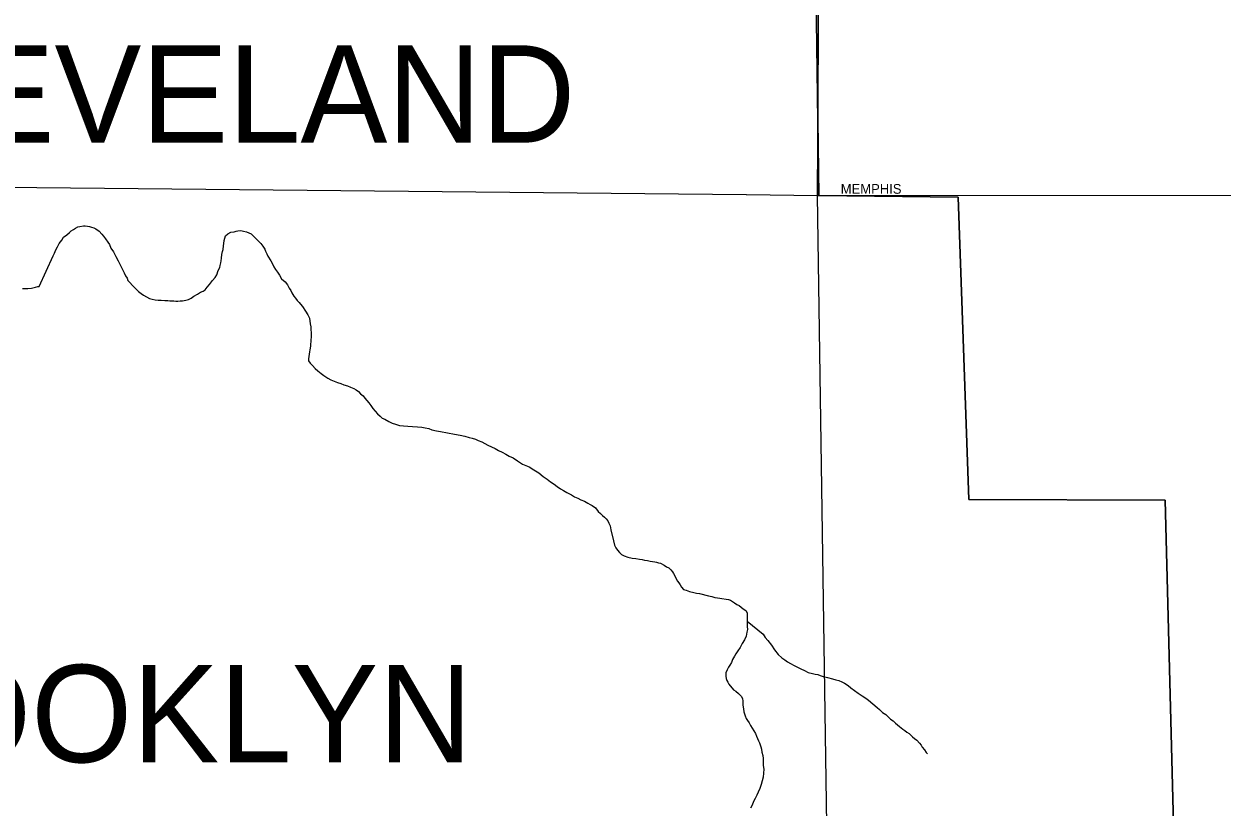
# Model space of a CAD drawing. Extents: x 2010165 to 2382125, y 1060529 to 1407316.
# Drawn here: x 2174190 to 2180344, y 1250908 to 1254931 of the extents above; entities that cross this region are included whole.
import ezdxf

# ---------------------------------------------------------------- set-up
doc = ezdxf.new("R2010")
doc.units = 0
for name, color, linetype in [('GM_X_City_Street', 7, 'Continuous'), ('GM_X_City_Street_Text', 7, 'Continuous'), ('GM_X_Corporation', 7, 'Continuous'), ('GM_X_Corporation_Text', 7, 'Continuous'), ('GM_X_Minor_River', 7, 'Continuous')]:
    doc.layers.add(name, color=color, linetype=linetype)

msp = doc.modelspace()

# ---------------------------------------------------------------- linework, layer by layer
at = {"layer": 'GM_X_City_Street'}
for points in [[(2178594.5, 1247518), (2178594.5, 1247520.8), (2178595.1, 1247753.2), (2178595.2, 1247775), (2178595.5, 1247868.6), (2178598.9, 1249071.8), (2178560.8, 1249340.8), (2178449.2, 1249761.3), (2178346.3, 1250176.2), (2178329.1, 1250269.8), (2178320.5, 1250418.6), (2178317.9, 1250584.6), (2178266.9, 1254049.9), (2178280.7, 1256198.7)], [(2170208.4, 1255824.1), (2170598.9, 1255404.3), (2171520.7, 1254351), (2171603.5, 1254255.7), (2171719.5, 1254199), (2171867.3, 1254150.7), (2172058.9, 1254114.1), (2172273.3, 1254105), (2172692.4, 1254106.8), (2177899.9, 1254055.1), (2177902.2, 1254055.1)], [(2177902.2, 1254055.1), (2178266.9, 1254049.9)], [(2178266.9, 1254049.9), (2178685.8, 1254050), (2178685.8, 1254050)], [(2178685.8, 1254050), (2181565.7, 1254051.2), (2182438.8, 1254051.5)]]:
    msp.add_lwpolyline(points, dxfattribs=at)
at = {"layer": 'GM_X_Corporation'}
for points in [[(2178243.5, 1256230), (2178273.9, 1254049.9), (2178988.6, 1254041.4), (2179044, 1252487.4), (2180053, 1252484.1), (2180162.6, 1248220.7), (2178587.5, 1248189.9), (2178597.5, 1247483), (2178595.2, 1246321), (2172186.9, 1246201), (2169185, 1246165.7), (2168942.5, 1246165), (2168931.9, 1254641.4), (2170320.6, 1256015.7)], [(2189372.4, 1246630.7), (2185237.5, 1246468.1), (2181796.8, 1246380.3), (2180331, 1246346.2), (2178595.2, 1246321), (2178597.5, 1247483), (2178587.5, 1248189.9), (2180162.6, 1248220.7), (2180053, 1252484.1), (2179044, 1252487.4), (2178988.6, 1254041.4), (2178273.9, 1254049.9), (2178243.5, 1256230)]]:
    msp.add_lwpolyline(points, dxfattribs=at)
at = {"layer": 'GM_X_Minor_River'}
for points in [[(2174268.3, 1253581.9), (2174341, 1253740.3), (2174346.8, 1253754.4), (2174354.6, 1253770.5), (2174362.4, 1253786.7), (2174370.2, 1253802.8), (2174384, 1253821.1), (2174393.8, 1253835.2), (2174409.7, 1253847.4), (2174423.6, 1253859.7), (2174433.5, 1253867.8), (2174445.4, 1253876), (2174455.3, 1253882.1), (2174467.3, 1253888.3), (2174477.3, 1253890.4), (2174495.2, 1253894.6), (2174505.3, 1253894.8), (2174517.3, 1253892.9), (2174527.4, 1253891), (2174537.4, 1253887.1), (2174549.5, 1253883.3), (2174559.6, 1253879.4), (2174575.8, 1253867.5), (2174590.1, 1253851.6), (2174598.2, 1253841.7), (2174608.4, 1253827.8), (2174620.7, 1253809.9), (2174628.9, 1253797.9), (2174637.2, 1253780), (2174649.5, 1253760.1), (2174661.8, 1253736.1), (2174674.2, 1253714.2), (2174686.5, 1253690.3), (2174696.8, 1253670.3), (2174705.1, 1253652.4), (2174711.3, 1253636.4), (2174719.5, 1253624.4), (2174723.7, 1253612.4), (2174758.3, 1253576.8), (2174778.6, 1253556.9), (2174792.8, 1253547.1), (2174804.9, 1253537.2), (2174819.1, 1253529.3), (2174835.2, 1253521.5), (2174849.3, 1253517.6), (2174863.4, 1253513.8), (2174879.5, 1253512), (2174895.5, 1253512.2), (2174913.6, 1253510.4), (2174929.6, 1253510.6), (2174939.6, 1253508.7), (2174959.7, 1253508.9), (2174969.7, 1253507.1), (2174979.8, 1253507.2), (2174991.8, 1253509.3), (2175003.8, 1253509.5), (2175021.8, 1253511.7), (2175035.8, 1253515.9), (2175049.7, 1253522.1), (2175063.6, 1253532.3), (2175081.5, 1253542.5), (2175097.4, 1253552.8), (2175111.4, 1253558.9), (2175121.3, 1253565.1), (2175131.1, 1253579.3), (2175143, 1253593.4), (2175158.7, 1253613.7), (2175172.5, 1253627.9), (2175180.4, 1253642.1), (2175188.1, 1253664.2), (2175195.9, 1253680.4), (2175197.7, 1253690.4), (2175201.5, 1253704.5), (2175203.4, 1253714.6), (2175205.2, 1253728.7), (2175207, 1253746.7), (2175210.8, 1253762.8), (2175212.6, 1253772.9), (2175214.4, 1253791), (2175216.2, 1253803), (2175218, 1253819.1), (2175225.7, 1253843.3), (2175237.6, 1253853.5), (2175253.5, 1253861.7), (2175269.5, 1253863.9), (2175279.5, 1253866), (2175289.5, 1253868.1), (2175303.5, 1253870.3), (2175317.6, 1253866.5), (2175333.7, 1253862.7), (2175345.8, 1253858.8), (2175357.9, 1253852.9), (2175372.1, 1253837), (2175382.3, 1253827.1), (2175392.4, 1253817.2), (2175406.7, 1253803.3), (2175416.9, 1253789.4), (2175427.1, 1253773.5)], [(2175427.1, 1253773.5), (2175431.3, 1253763.5), (2175437.5, 1253749.5), (2175443.7, 1253737.6), (2175458, 1253713.6), (2175468.3, 1253695.7), (2175474.5, 1253683.8), (2175482.7, 1253669.8), (2175492.9, 1253655.9), (2175503.2, 1253640), (2175513.4, 1253622), (2175531.7, 1253606.2), (2175543.9, 1253590.3), (2175552.2, 1253574.3), (2175560.4, 1253562.4), (2175566.5, 1253550.4), (2175576.8, 1253532.5), (2175585, 1253522.5), (2175593.2, 1253510.6), (2175603.3, 1253500.7), (2175611.5, 1253490.8), (2175621.7, 1253478.8), (2175636, 1253454.9), (2175648.3, 1253437), (2175656.6, 1253419.1), (2175661, 1253391), (2175663.2, 1253375), (2175663.4, 1253360.9), (2175665.6, 1253344.9), (2175665.8, 1253332.9), (2175666, 1253320.8), (2175664.1, 1253310.8), (2175662.6, 1253276.6), (2175658.8, 1253256.5), (2175657, 1253246.5), (2175653.3, 1253222.3), (2175651.5, 1253210.3), (2175651.6, 1253200.2), (2175659.8, 1253188.3), (2175672, 1253176.4), (2175686.2, 1253160.5), (2175700.4, 1253148.7), (2175716.7, 1253134.8), (2175730.8, 1253125), (2175751.1, 1253111.2), (2175767.2, 1253103.3), (2175783.4, 1253095.5), (2175801.5, 1253089.7), (2175817.6, 1253083.9), (2175833.7, 1253078), (2175851.8, 1253072.2), (2175868, 1253064.4), (2175884.1, 1253058.6), (2175896.3, 1253050.7), (2175908.4, 1253042.8), (2175918.6, 1253030.9), (2175932.8, 1253021.1), (2175940.9, 1253009.1), (2175951.1, 1252997.2), (2175961.3, 1252985.3), (2175971.5, 1252971.3), (2175981.8, 1252955.4), (2175994, 1252941.5), (2176006.2, 1252927.6), (2176020.4, 1252915.8), (2176030.6, 1252905.8), (2176044.7, 1252900), (2176064.9, 1252888.2), (2176081, 1252880.4), (2176099.2, 1252874.6), (2176119.3, 1252868.8), (2176139.4, 1252867), (2176161.5, 1252865.3), (2176185.5, 1252863.6), (2176211.6, 1252861.9), (2176233.7, 1252860.1), (2176251.8, 1252856.3), (2176269.9, 1252852.6), (2176286, 1252846.7), (2176310.1, 1252841), (2176330.2, 1252837.2), (2176402.6, 1252824.1), (2176430.7, 1252818.4), (2176454.9, 1252812.6), (2176477, 1252806.9), (2176493.1, 1252803.1), (2176509.2, 1252797.2), (2176523.3, 1252791.4), (2176541.5, 1252783.6), (2176557.6, 1252775.8), (2176573.8, 1252767.9), (2176592, 1252758.1), (2176610.1, 1252750.3), (2176628.3, 1252740.5), (2176646.5, 1252730.7), (2176664.6, 1252720.9), (2176682.8, 1252711.1), (2176703, 1252701.3), (2176725.3, 1252687.5), (2176751.6, 1252669.7), (2176785.8, 1252656.1)], [(2174181.9, 1253572.2), (2174196, 1253572.5), (2174210, 1253572.7)], [(2174210, 1253572.7), (2174228.1, 1253573.1), (2174250, 1253579.5), (2174262, 1253581.8), (2174268.3, 1253581.9)], [(2176785.8, 1252656.1), (2176810.1, 1252640.3), (2176834.4, 1252624.6), (2176856.7, 1252606.8), (2176876.9, 1252593), (2176895.1, 1252579.2), (2176913.4, 1252567.3), (2176929.6, 1252555.5), (2176945.8, 1252543.7), (2176961.9, 1252533.8), (2176978.1, 1252524), (2177002.3, 1252512.2), (2177018.5, 1252502.4), (2177034.6, 1252494.6), (2177050.8, 1252486.7), (2177068.9, 1252478.9), (2177087.1, 1252469.1), (2177099.2, 1252463.2), (2177109.3, 1252457.3), (2177125.5, 1252445.5), (2177139.9, 1252425.6), (2177152, 1252415.7), (2177162.2, 1252405.8), (2177172.3, 1252397.9), (2177180.5, 1252388), (2177188.6, 1252378), (2177194.8, 1252366.1), (2177201, 1252352.1), (2177205.3, 1252332.1), (2177218.1, 1252276), (2177224.4, 1252254), (2177230.6, 1252240.1), (2177238.8, 1252228.1), (2177249, 1252216.2), (2177259.2, 1252206.3), (2177273.3, 1252198.4), (2177291.4, 1252192.6), (2177313.6, 1252186.9), (2177333.6, 1252185.1), (2177351.7, 1252181.3), (2177365.8, 1252179.5), (2177377.9, 1252175.6), (2177393.9, 1252173.8), (2177406, 1252172), (2177418, 1252170.1), (2177430.1, 1252168.2), (2177440.2, 1252166.3), (2177450.2, 1252162.5), (2177460.3, 1252160.6), (2177478.5, 1252150.8), (2177490.6, 1252142.9), (2177502.7, 1252137), (2177512.9, 1252127.1), (2177521, 1252117.2), (2177527.2, 1252107.2), (2177533.4, 1252095.2), (2177539.6, 1252081.3), (2177547.8, 1252069.3), (2177553.9, 1252059.4), (2177560.1, 1252049.4), (2177568.2, 1252037.5), (2177578.4, 1252025.6), (2177592.5, 1252021.7), (2177608.6, 1252015.9), (2177630.8, 1252010.1), (2177644.9, 1252006.3), (2177660.9, 1252004.5), (2177707.2, 1251993), (2177723.3, 1251989.2), (2177739.4, 1251985.4), (2177753.4, 1251983.5), (2177765.5, 1251981.7), (2177775.5, 1251979.8), (2177797.6, 1251976), (2177809.7, 1251974.2), (2177819.8, 1251970.3), (2177829.9, 1251964.4), (2177840, 1251956.5), (2177852.1, 1251948.6), (2177864.3, 1251942.7), (2177874.4, 1251934.8), (2177884.5, 1251926.9), (2177898.7, 1251917.1), (2177904.9, 1251905.1), (2177905, 1251893), (2177905.2, 1251879), (2177905.5, 1251862.9), (2177905.7, 1251846.9), (2177905.8, 1251834.9), (2177906, 1251820.8), (2177904.2, 1251806.7), (2177900.5, 1251786.6), (2177890.8, 1251766.4), (2177879, 1251748.2), (2177869.2, 1251728.1), (2177857.5, 1251709.8), (2177847.6, 1251695.7), (2177839.8, 1251683.5), (2177830, 1251665.4), (2177824.2, 1251651.2), (2177816.4, 1251637.1)], [(2177905.5, 1251862.9), (2177986.6, 1251795.7), (2177996.8, 1251779.8), (2178011.1, 1251763.9), (2178029.4, 1251740), (2178045.8, 1251716.1), (2178064.2, 1251692.3), (2178082.5, 1251674.4), (2178098.7, 1251664.6), (2178112.8, 1251654.7), (2178127, 1251644.9), (2178147.2, 1251635.1), (2178163.3, 1251627.3), (2178181.5, 1251617.5), (2178199.7, 1251609.6), (2178217.8, 1251599.8), (2178240, 1251594.1), (2178254, 1251590.2), (2178268.1, 1251588.4), (2178280.2, 1251584.5), (2178296.3, 1251578.7), (2178318.4, 1251572.9), (2178342.6, 1251567.2), (2178360.7, 1251561.4), (2178376.8, 1251557.6), (2178390.9, 1251551.8), (2178405, 1251543.9), (2178423.3, 1251532.1), (2178437.5, 1251520.2), (2178455.7, 1251506.4), (2178475.9, 1251492.6), (2178496.2, 1251478.8), (2178514.4, 1251467), (2178528.5, 1251457.1), (2178573.2, 1251419.5), (2178585.3, 1251409.6), (2178599.6, 1251393.8), (2178617.8, 1251383.9), (2178630, 1251372), (2178642.1, 1251360.1), (2178654.3, 1251350.3), (2178666.5, 1251338.4), (2178676.6, 1251330.5), (2178686.8, 1251322.6), (2178705, 1251308.7), (2178715.1, 1251300.8), (2178725.3, 1251292.9), (2178737.4, 1251285.1), (2178753.7, 1251269.2), (2178763.8, 1251259.3), (2178776, 1251251.4), (2178790.2, 1251235.5), (2178798.4, 1251225.6), (2178804.5, 1251215.6), (2178816.7, 1251201.7), (2178825, 1251187.8), (2178829, 1251183.8), (2178831.1, 1251181.8)], [(2177816.4, 1251637.1), (2177808.5, 1251627), (2177802.7, 1251612.9), (2177794.9, 1251596.7), (2177795.1, 1251580.7), (2177797.3, 1251568.6), (2177801.4, 1251558.7), (2177805.6, 1251548.7), (2177811.7, 1251538.7), (2177834.2, 1251510.9), (2177846.3, 1251503), (2177860.5, 1251491.1), (2177874.7, 1251477.3), (2177880.9, 1251465.3), (2177883.1, 1251451.3), (2177883.4, 1251431.2), (2177885.6, 1251413.2), (2177887.9, 1251397.2), (2177894.1, 1251377.2), (2177900.4, 1251363.2), (2177906.5, 1251353.2), (2177914.7, 1251341.3), (2177922.9, 1251327.3), (2177931.1, 1251313.4), (2177939.3, 1251299.4), (2177947.5, 1251285.5), (2177953.8, 1251271.5), (2177957.9, 1251259.6), (2177964.1, 1251247.6), (2177968.3, 1251237.6), (2177974.5, 1251217.6), (2177978.7, 1251205.6), (2177980.9, 1251189.6), (2177985.2, 1251173.6), (2177987.4, 1251157.6), (2177987.7, 1251139.5), (2177987.9, 1251121.4), (2177990.2, 1251103.4), (2177988.5, 1251081.3), (2177986.7, 1251061.2), (2177983, 1251043.1), (2177977.2, 1251023), (2177969.5, 1251002.8), (2177961.7, 1250984.7), (2177953.9, 1250968.5), (2177946.1, 1250952.4), (2177938.4, 1250936.2), (2177930.6, 1250918.1), (2177922.8, 1250901.9)]]:
    msp.add_lwpolyline(points, dxfattribs=at)

# ---------------------------------------------------------------- texts
at = {"layer": 'GM_X_City_Street_Text'}
msp.add_text('MEMPHIS', height=50, rotation=0.00001, dxfattribs=at).set_placement((2178385.8, 1254058.9))
at = {"layer": 'GM_X_Corporation_Text'}
for s, p in [('CLEVELAND', (2173046.4, 1254321.6)), ('BROOKLYN', (2172778, 1251138.2))]:
    msp.add_text(s, height=500, rotation=0.00001, dxfattribs=at).set_placement(p)

doc.saveas('drawing.dxf')
